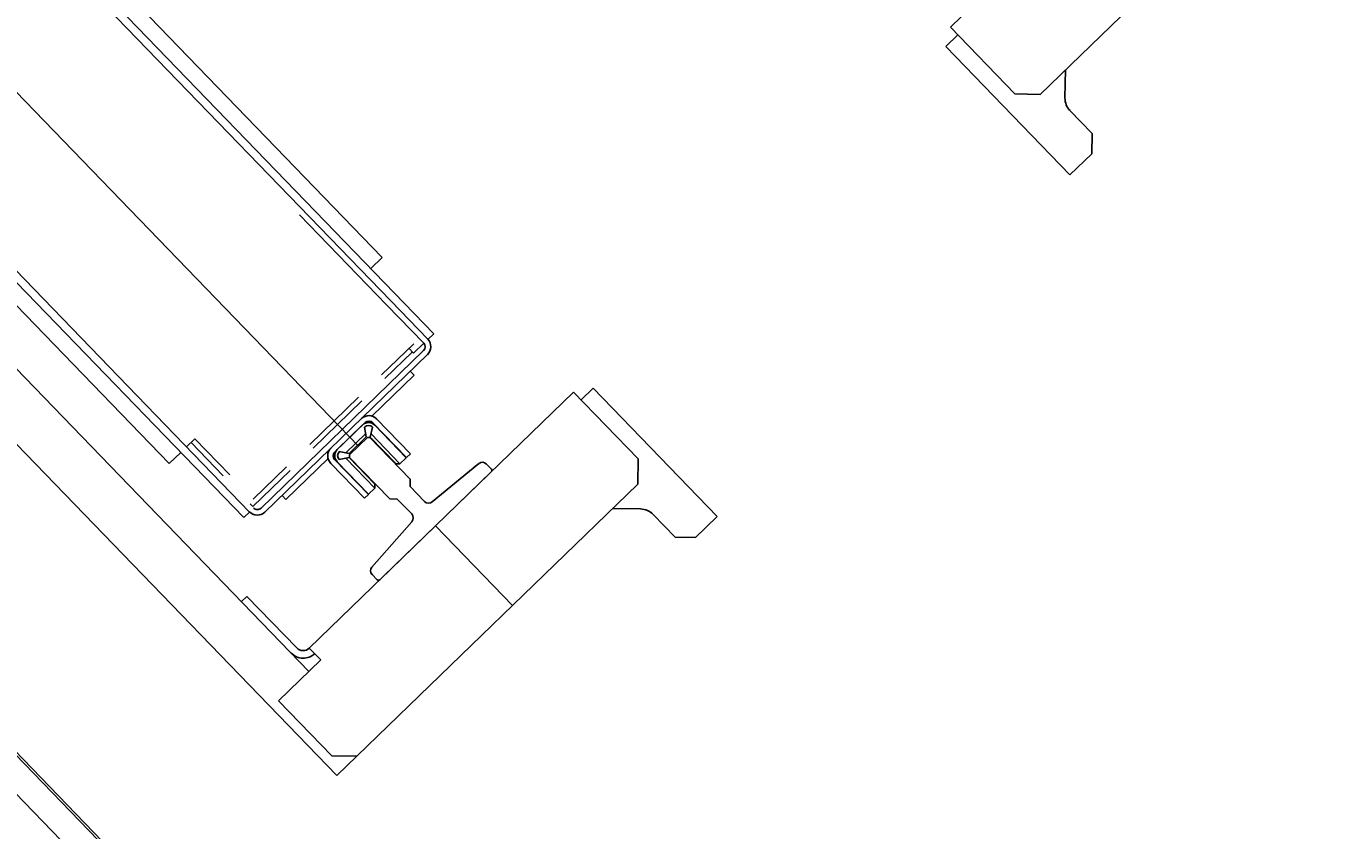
# Model space of a CAD drawing. Extents: x 468143 to 491361, y 1438528 to 1468730.
# Drawn here: x 490349.589 to 490351.969, y 1467633.982 to 1467635.459 of the extents above; entities that cross this region are included whole.
import ezdxf

# ---------------------------------------------------------------- set-up
doc = ezdxf.new("R2010")
doc.units = 0
doc.layers.add('Xreference_dp', color=7, linetype='Continuous')

msp = doc.modelspace()

# ---------------------------------------------------------------- linework, layer by layer
at = {"layer": 'Xreference_dp'}
for p, q in [((490350.2, 1467634.6869), (490347.6036, 1467637.3697)), ((490350.2, 1467634.6869), (490347.6036, 1467637.3697)), ((490346.9978, 1467637.3494), (490350.1601, 1467634.082)), ((490346.9978, 1467637.3494), (490350.1601, 1467634.082)), ((490350.1088, 1467634.2731), (490347.1839, 1467637.2952)), ((490350.1088, 1467634.2731), (490347.1839, 1467637.2952)), ((490346.7098, 1467637.0749), (490350.5331, 1467633.1245)), ((490346.7098, 1467637.0749), (490350.5331, 1467633.1245)), ((490346.7307, 1467636.9826), (490350.47, 1467633.119)), ((490346.7307, 1467636.9826), (490350.47, 1467633.119)), ((490351.7736, 1467635.9265), (490351.2877, 1467635.4563)), ((490351.7736, 1467635.9265), (490351.2877, 1467635.4563)), ((490349.3998, 1467635.9052), (490350.2434, 1467635.0336)), ((490349.3998, 1467635.9052), (490350.2434, 1467635.0336)), ((490350.259, 1467634.9538), (490349.368, 1467635.8744)), ((490350.259, 1467634.9538), (490349.368, 1467635.8744)), ((490350.3382, 1467634.8935), (490349.3787, 1467635.8848)), ((490350.3382, 1467634.8935), (490349.3787, 1467635.8848)), ((490351.4527, 1467635.333), (490351.969, 1467635.8326)), ((490351.4527, 1467635.333), (490351.969, 1467635.8326)), ((490349.989, 1467634.5556), (490349.0296, 1467635.5469)), ((490349.989, 1467634.5556), (490349.0296, 1467635.5469)), ((490349.9997, 1467634.566), (490349.0403, 1467635.5573)), ((490349.9997, 1467634.566), (490349.0403, 1467635.5573)), ((490349.8521, 1467634.6549), (490349.0443, 1467635.4895)), ((490349.8521, 1467634.6549), (490349.0443, 1467635.4895)), ((490351.3014, 1467635.4422), (490351.2794, 1467635.4209)), ((490351.3014, 1467635.4422), (490351.2794, 1467635.4209)), ((490351.4063, 1467635.3337), (490351.2877, 1467635.4563)), ((490351.4063, 1467635.3337), (490351.2877, 1467635.4563)), ((490351.2794, 1467635.4209), (490351.5075, 1467635.1851)), ((490351.2794, 1467635.4209), (490351.5075, 1467635.1851)), ((490351.4982, 1467635.3265), (490351.4991, 1467635.3778)), ((490351.4982, 1467635.3265), (490351.4991, 1467635.3778)), ((490351.4063, 1467635.3337), (490351.4527, 1467635.333)), ((490351.4063, 1467635.3337), (490351.4527, 1467635.333)), ((490351.5482, 1467635.261), (490351.5075, 1467635.3031)), ((490351.5482, 1467635.261), (490351.5075, 1467635.3031)), ((490351.5476, 1467635.2239), (490351.5482, 1467635.261)), ((490351.5476, 1467635.2239), (490351.5482, 1467635.261)), ((490351.5476, 1467635.2239), (490351.5075, 1467635.1851)), ((490351.5476, 1467635.2239), (490351.5075, 1467635.1851)), ((490350.2516, 1467634.9467), (490350.0916, 1467635.112)), ((490350.2516, 1467634.9467), (490350.0916, 1467635.112)), ((490350.2434, 1467635.0336), (490350.2223, 1467635.0132)), ((490350.2434, 1467635.0336), (490350.2223, 1467635.0132)), ((490350.2516, 1467634.9467), (490350.3197, 1467634.8763)), ((490350.2516, 1467634.9467), (490350.3197, 1467634.8763)), ((490350.259, 1467634.9538), (490350.3271, 1467634.8834)), ((490350.259, 1467634.9538), (490350.3271, 1467634.8834)), ((490350.3382, 1467634.8935), (490350.3274, 1467634.8831)), ((490350.3382, 1467634.8935), (490350.3274, 1467634.8831)), ((490350.3014, 1467634.8751), (490350.2422, 1467634.8178)), ((490350.3014, 1467634.8751), (490350.2422, 1467634.8178)), ((490350.3009, 1467634.858), (490350.3197, 1467634.8763)), ((490350.3009, 1467634.858), (490350.3197, 1467634.8763)), ((490350.3274, 1467634.8831), (490350.3271, 1467634.8834)), ((490350.3274, 1467634.8831), (490350.3271, 1467634.8834)), ((490350.3195, 1467634.8624), (490350.0207, 1467634.5732)), ((490350.3195, 1467634.8624), (490350.0207, 1467634.5732)), ((490350.3267, 1467634.855), (490350.0279, 1467634.5658)), ((490350.3267, 1467634.855), (490350.0279, 1467634.5658)), ((490350.2485, 1467634.8113), (490350.2989, 1467634.8601)), ((490350.2485, 1467634.8113), (490350.2989, 1467634.8601)), ((490350.3009, 1467634.858), (490350.2926, 1467634.8666)), ((490350.3009, 1467634.858), (490350.2926, 1467634.8666)), ((490350.3021, 1467634.8173), (490350.2951, 1467634.8245)), ((490350.3021, 1467634.8173), (490350.2951, 1467634.8245)), ((490350.3021, 1467634.8173), (490350.2244, 1467634.7421)), ((490350.3021, 1467634.8173), (490350.2244, 1467634.7421)), ((490350.1095, 1467634.3161), (490350.5953, 1467634.7863)), ((490350.1095, 1467634.3161), (490350.5953, 1467634.7863)), ((490350.1998, 1467634.7768), (490350.1102, 1467634.6901)), ((490350.1998, 1467634.7768), (490350.1102, 1467634.6901)), ((490350.714, 1467634.6637), (490350.5953, 1467634.7863)), ((490350.714, 1467634.6637), (490350.5953, 1467634.7863)), ((490350.609, 1467634.7721), (490350.631, 1467634.7934)), ((490350.609, 1467634.7721), (490350.631, 1467634.7934)), ((490350.631, 1467634.7934), (490350.8592, 1467634.5577)), ((490350.631, 1467634.7934), (490350.8592, 1467634.5577)), ((490350.1165, 1467634.6835), (490350.2061, 1467634.7702)), ((490350.1165, 1467634.6835), (490350.2061, 1467634.7702)), ((490350.2121, 1467634.7303), (490350.1563, 1467634.6762)), ((490350.2121, 1467634.7303), (490350.1563, 1467634.6762)), ((490350.2881, 1467634.6659), (490350.2261, 1467634.73)), ((490350.2881, 1467634.6659), (490350.2261, 1467634.73)), ((490350.2953, 1467634.6728), (490350.2332, 1467634.737)), ((490350.2953, 1467634.6728), (490350.2332, 1467634.737)), ((490350.2073, 1467634.7258), (490350.1609, 1467634.6808)), ((490350.2073, 1467634.7258), (490350.1609, 1467634.6808)), ((490350.1766, 1467634.6746), (490350.2131, 1467634.7099)), ((490350.1766, 1467634.6746), (490350.2131, 1467634.7099)), ((490350.1826, 1467634.6734), (490350.2141, 1467634.7039)), ((490350.1826, 1467634.6734), (490350.2141, 1467634.7039)), ((490350.2164, 1467634.7027), (490350.1836, 1467634.6711)), ((490350.2164, 1467634.7027), (490350.1836, 1467634.6711)), ((490350.2141, 1467634.7039), (490350.2111, 1467634.7219)), ((490350.2141, 1467634.7039), (490350.2111, 1467634.7219)), ((490350.221, 1467634.7027), (490350.2164, 1467634.7027)), ((490350.221, 1467634.7027), (490350.2164, 1467634.7027)), ((490350.2949, 1467634.6263), (490350.221, 1467634.7027)), ((490350.2949, 1467634.6263), (490350.221, 1467634.7027)), ((490350.2258, 1467634.7217), (490350.2215, 1467634.7036)), ((490350.2258, 1467634.7217), (490350.2215, 1467634.7036)), ((490350.2215, 1467634.7036), (490350.2689, 1467634.6546)), ((490350.2215, 1467634.7036), (490350.2689, 1467634.6546)), ((490350.2229, 1467634.7094), (490350.276, 1467634.6545)), ((490350.2229, 1467634.7094), (490350.276, 1467634.6545)), ((490350.2875, 1467634.6657), (490350.2297, 1467634.7254)), ((490350.2875, 1467634.6657), (490350.2297, 1467634.7254)), ((490350.2511, 1467634.7041), (490350.2507, 1467634.7037)), ((490350.2511, 1467634.7041), (490350.2507, 1467634.7037)), ((490349.8839, 1467634.6857), (490349.8992, 1467634.7005)), ((490349.8839, 1467634.6857), (490349.8992, 1467634.7005)), ((490349.8922, 1467634.6936), (490349.9512, 1467634.6326)), ((490349.8922, 1467634.6936), (490349.9512, 1467634.6326)), ((490349.9634, 1467634.6342), (490349.8992, 1467634.7005)), ((490349.9634, 1467634.6342), (490349.8992, 1467634.7005)), ((490350.2737, 1467634.6808), (490350.2733, 1467634.6804)), ((490350.2737, 1467634.6808), (490350.2733, 1467634.6804)), ((490349.8521, 1467634.6549), (490349.8732, 1467634.6753)), ((490349.8521, 1467634.6549), (490349.8732, 1467634.6753)), ((490350.0663, 1467634.5891), (490350.144, 1467634.6643)), ((490350.0663, 1467634.5891), (490350.144, 1467634.6643)), ((490350.1489, 1467634.6553), (490350.2109, 1467634.5912)), ((490350.1489, 1467634.6553), (490350.2109, 1467634.5912)), ((490350.156, 1467634.6623), (490350.2181, 1467634.5982)), ((490350.156, 1467634.6623), (490350.2181, 1467634.5982)), ((490350.1605, 1467634.6584), (490350.2183, 1467634.5987)), ((490350.1605, 1467634.6584), (490350.2183, 1467634.5987)), ((490350.1644, 1467634.6622), (490350.1826, 1467634.6659)), ((490350.1644, 1467634.6622), (490350.1826, 1467634.6659)), ((490350.1646, 1467634.6769), (490350.1826, 1467634.6734)), ((490350.1646, 1467634.6769), (490350.1826, 1467634.6734)), ((490350.2299, 1467634.6099), (490350.1768, 1467634.6647)), ((490350.2299, 1467634.6099), (490350.1768, 1467634.6647)), ((490350.23, 1467634.617), (490350.1826, 1467634.6659)), ((490350.23, 1467634.617), (490350.1826, 1467634.6659)), ((490350.1836, 1467634.6711), (490350.1836, 1467634.6664)), ((490350.1836, 1467634.6711), (490350.1836, 1467634.6664)), ((490350.1836, 1467634.6664), (490350.2575, 1467634.59)), ((490350.1836, 1467634.6664), (490350.2575, 1467634.59)), ((490350.276, 1467634.6545), (490350.2689, 1467634.6546)), ((490350.276, 1467634.6545), (490350.2689, 1467634.6546)), ((490350.276, 1467634.6545), (490350.2875, 1467634.6657)), ((490350.276, 1467634.6545), (490350.2875, 1467634.6657)), ((490350.2881, 1467634.6659), (490350.2953, 1467634.6728)), ((490350.2881, 1467634.6659), (490350.2953, 1467634.6728)), ((490350.4213, 1467634.6551), (490350.3354, 1467634.5845)), ((490350.4213, 1467634.6551), (490350.3354, 1467634.5845)), ((490350.714, 1467634.6637), (490350.7132, 1467634.6173)), ((490350.714, 1467634.6637), (490350.7132, 1467634.6173)), ((490350.0057, 1467634.5763), (490350.0741, 1467634.6425)), ((490350.0057, 1467634.5763), (490350.0741, 1467634.6425)), ((490350.0678, 1467634.649), (490350.0065, 1467634.5897)), ((490350.0678, 1467634.649), (490350.0065, 1467634.5897)), ((490350.1815, 1467634.6367), (490350.1811, 1467634.6364)), ((490350.1815, 1467634.6367), (490350.1811, 1467634.6364)), ((490350.2389, 1467634.4415), (490350.444, 1467634.64)), ((490350.2389, 1467634.4415), (490350.444, 1467634.64)), ((490350.4441, 1467634.6446), (490350.4347, 1467634.6544)), ((490350.4441, 1467634.6446), (490350.4347, 1467634.6544)), ((490350.7132, 1467634.6173), (490350.1969, 1467634.1176)), ((490350.7132, 1467634.6173), (490350.1969, 1467634.1176)), ((490350.2041, 1467634.6134), (490350.2037, 1467634.613)), ((490350.2041, 1467634.6134), (490350.2037, 1467634.613)), ((490350.2183, 1467634.5987), (490350.2299, 1467634.6099)), ((490350.2183, 1467634.5987), (490350.2299, 1467634.6099)), ((490350.2299, 1467634.6099), (490350.23, 1467634.617)), ((490350.2299, 1467634.6099), (490350.23, 1467634.617)), ((490350.2947, 1467634.6126), (490350.2949, 1467634.6263)), ((490350.2947, 1467634.6126), (490350.2949, 1467634.6263)), ((490350.3212, 1467634.5853), (490350.2947, 1467634.6126)), ((490350.3212, 1467634.5853), (490350.2947, 1467634.6126)), ((490350.0663, 1467634.5891), (490350.0594, 1467634.5963)), ((490350.0663, 1467634.5891), (490350.0594, 1467634.5963)), ((490350.2181, 1467634.5982), (490350.2109, 1467634.5912)), ((490350.2181, 1467634.5982), (490350.2109, 1467634.5912)), ((490350.2575, 1467634.59), (490350.2711, 1467634.5898)), ((490350.2575, 1467634.59), (490350.2711, 1467634.5898)), ((490350.2711, 1467634.5898), (490350.2976, 1467634.5624)), ((490350.2711, 1467634.5898), (490350.2976, 1467634.5624)), ((490349.9997, 1467634.566), (490349.989, 1467634.5556)), ((490349.9997, 1467634.566), (490349.989, 1467634.5556)), ((490350.0009, 1467634.5813), (490350.0057, 1467634.5763)), ((490350.0009, 1467634.5813), (490350.0057, 1467634.5763)), ((490350.7182, 1467634.5716), (490350.6669, 1467634.5724)), ((490350.7182, 1467634.5716), (490350.6669, 1467634.5724)), ((490350.782, 1467634.5195), (490350.7413, 1467634.5616)), ((490350.782, 1467634.5195), (490350.7413, 1467634.5616)), ((490350.298, 1467634.5482), (490350.2245, 1467634.4646)), ((490350.298, 1467634.5482), (490350.2245, 1467634.4646)), ((490350.3415, 1467634.5407), (490350.483, 1467634.3945)), ((490350.3415, 1467634.5407), (490350.483, 1467634.3945)), ((490350.8191, 1467634.5189), (490350.8592, 1467634.5577)), ((490350.8191, 1467634.5189), (490350.8592, 1467634.5577)), ((490350.8191, 1467634.5189), (490350.782, 1467634.5195)), ((490350.8191, 1467634.5189), (490350.782, 1467634.5195)), ((490350.5362, 1467633.1275), (490349.2046, 1467634.5034)), ((490350.5362, 1467633.1275), (490349.2046, 1467634.5034)), ((490350.2248, 1467634.4513), (490350.2343, 1467634.4416)), ((490350.2248, 1467634.4513), (490350.2343, 1467634.4416)), ((490349.9846, 1467634.4014), (490349.9946, 1467634.4111)), ((490349.9846, 1467634.4014), (490349.9946, 1467634.4111)), ((490350.0863, 1467634.3164), (490349.9946, 1467634.4111)), ((490350.0863, 1467634.3164), (490349.9946, 1467634.4111)), ((490350.1306, 1467634.2942), (490350.1095, 1467634.3161)), ((490350.1306, 1467634.2942), (490350.1095, 1467634.3161)), ((490350.0531, 1467634.2191), (490350.1306, 1467634.2942)), ((490350.0531, 1467634.2191), (490350.1306, 1467634.2942)), ((490350.1506, 1467634.1184), (490350.0531, 1467634.2191)), ((490350.1506, 1467634.1184), (490350.0531, 1467634.2191)), ((490350.1969, 1467634.1176), (490350.1506, 1467634.1184)), ((490350.1969, 1467634.1176), (490350.1506, 1467634.1184)), ((490350.1601, 1467634.082), (490350.1969, 1467634.1176)), ((490350.1601, 1467634.082), (490350.1969, 1467634.1176))]:
    msp.add_line(p, q, dxfattribs=at)
for centre, radius, start, end in [((490351.5311, 1467635.3259), 0.0328, 179.063, 224.063), ((490351.5311, 1467635.3259), 0.0328, 179.063, 224.063), ((490350.3127, 1467634.8694), 0.00984, 314.063, 44.063), ((490350.3127, 1467634.8694), 0.00984, 314.063, 44.063), ((490350.3127, 1467634.8694), 0.0201, 314.063, 44.063), ((490350.3127, 1467634.8694), 0.0201, 314.063, 44.063), ((490350.219, 1467634.7232), 0.0198, 44.063, 134.063), ((490350.219, 1467634.7232), 0.0198, 44.063, 134.063), ((490350.2184, 1467634.7144), 0.0158, 44.063, 134.063), ((490350.2184, 1467634.7144), 0.0158, 44.063, 134.063), ((490350.219, 1467634.7232), 0.00984, 44.063, 134.063), ((490350.219, 1467634.7232), 0.00984, 44.063, 134.063), ((490350.2184, 1467634.7144), 0.0104, 44.063, 134.063), ((490350.2184, 1467634.7144), 0.0104, 44.063, 134.063), ((490350.1631, 1467634.6691), 0.0198, 134.063, 224.063), ((490350.1631, 1467634.6691), 0.0198, 134.063, 224.063), ((490350.1719, 1467634.6695), 0.0158, 134.063, 224.063), ((490350.1719, 1467634.6695), 0.0158, 134.063, 224.063), ((490350.1631, 1467634.6691), 0.00984, 134.063, 224.063), ((490350.1631, 1467634.6691), 0.00984, 134.063, 224.063), ((490350.1719, 1467634.6695), 0.0104, 134.063, 224.063), ((490350.1719, 1467634.6695), 0.0104, 134.063, 224.063), ((490350.4276, 1467634.6475), 0.00984, 44.063, 129.4315), ((490350.4276, 1467634.6475), 0.00984, 44.063, 129.4315), ((490350.4417, 1467634.6423), 0.00328, 314.063, 44.063), ((490350.4417, 1467634.6423), 0.00328, 314.063, 44.063), ((490350.3287, 1467634.5926), 0.0105, 224.063, 309.4315), ((490350.3287, 1467634.5926), 0.0105, 224.063, 309.4315), ((490350.0139, 1467634.5803), 0.0201, 224.063, 314.063), ((490350.0139, 1467634.5803), 0.0201, 224.063, 314.063), ((490350.0139, 1467634.5803), 0.00984, 224.063, 314.063), ((490350.0139, 1467634.5803), 0.00984, 224.063, 314.063), ((490350.2901, 1467634.5551), 0.0105, 318.6946, 44.063), ((490350.2901, 1467634.5551), 0.0105, 318.6946, 44.063), ((490350.7177, 1467634.5388), 0.0328, 44.063, 89.063), ((490350.7177, 1467634.5388), 0.0328, 44.063, 89.063), ((490350.2319, 1467634.4581), 0.00984, 138.6946, 224.063), ((490350.2319, 1467634.4581), 0.00984, 138.6946, 224.063), ((490350.2366, 1467634.4438), 0.00328, 224.063, 314.063), ((490350.2366, 1467634.4438), 0.00328, 224.063, 314.063), ((490350.0981, 1467634.3278), 0.0304, 224.063, 314.063), ((490350.0981, 1467634.3278), 0.0304, 224.063, 314.063), ((490350.0981, 1467634.3278), 0.0164, 224.063, 314.063), ((490350.0981, 1467634.3278), 0.0164, 224.063, 314.063)]:
    msp.add_arc(centre, radius, start, end, dxfattribs=at)

doc.saveas('drawing.dxf')
